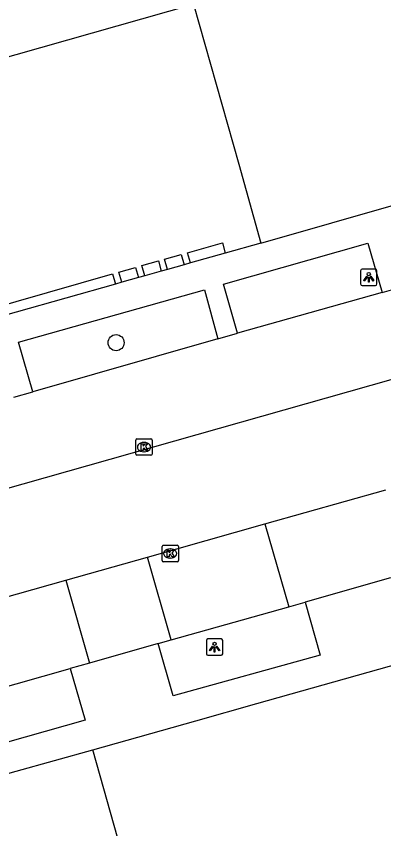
# Model space of a CAD drawing. Extents: x 159689 to 160786, y 387323 to 388339.
# Drawn here: x 160000 to 160022.41, y 388136.44 to 388185.97 of the extents above; entities that cross this region are included whole.
import ezdxf

# ---------------------------------------------------------------- set-up
doc = ezdxf.new("R2010")
doc.units = 0
for name, color, linetype in [('IMGEO_Boom', 7, 'Continuous'), ('IMGEO_Kolk', 7, 'Continuous'), ('IMGEO_Lichtpunt', 7, 'Continuous'), ('IMGEO_Pand', 7, 'Continuous'), ('IMGEO_Parkeervlak_open', 7, 'Continuous'), ('IMGEO_Rijbaan_lokaal_open', 7, 'Continuous'), ('IMGEO_Voetpad_open', 7, 'Continuous')]:
    doc.layers.add(name, color=color, linetype=linetype)

msp = doc.modelspace()

# ---------------------------------------------------------------- linework, layer by layer
at = {"layer": 'IMGEO_Boom'}
msp.add_circle((160006.089, 388166.072), 0.489, dxfattribs=at)
at = {"layer": 'IMGEO_Kolk'}
for p, q in [((160007.291, 388159.281), (160007.291, 388160.133)), ((160007.366, 388160.207), (160008.218, 388160.207)), ((160007.779, 388159.987), (160007.804, 388159.987)), ((160008.292, 388160.133), (160008.292, 388159.281)), ((160007.802, 388159.427), (160007.777, 388159.427)), ((160008.218, 388159.207), (160007.366, 388159.207)), ((160008.892, 388152.793), (160008.892, 388153.645)), ((160008.967, 388153.719), (160009.819, 388153.719)), ((160009.38, 388153.499), (160009.405, 388153.499)), ((160009.893, 388153.645), (160009.893, 388152.793)), ((160009.403, 388152.939), (160009.378, 388152.939)), ((160009.819, 388152.719), (160008.967, 388152.719))]:
    msp.add_line(p, q, dxfattribs=at)
for points in [[(160007.291, 388159.281), (160007.291, 388160.133)], [(160007.366, 388160.207), (160008.218, 388160.207)], [(160007.612, 388159.907), (160007.735, 388159.907), (160007.735, 388159.756), (160007.865, 388159.907), (160008.029, 388159.907), (160007.883, 388159.756), (160008.036, 388159.507), (160007.884, 388159.507), (160007.799, 388159.671), (160007.735, 388159.604), (160007.735, 388159.507), (160007.612, 388159.507), (160007.612, 388159.907)], [(160008.292, 388160.133), (160008.292, 388159.281)], [(160008.218, 388159.207), (160007.366, 388159.207)], [(160008.892, 388152.793), (160008.892, 388153.645)], [(160008.967, 388153.719), (160009.819, 388153.719)], [(160009.213, 388153.419), (160009.336, 388153.419), (160009.336, 388153.268), (160009.466, 388153.419), (160009.63, 388153.419), (160009.484, 388153.268), (160009.637, 388153.019), (160009.485, 388153.019), (160009.4, 388153.183), (160009.336, 388153.116), (160009.336, 388153.019), (160009.213, 388153.019), (160009.213, 388153.419)], [(160009.893, 388153.645), (160009.893, 388152.793)], [(160009.819, 388152.719), (160008.967, 388152.719)]]:
    msp.add_lwpolyline(points, dxfattribs=at)
for centre, start, end in [((160007.368, 388160.131), 91.552, 178.448), ((160007.368, 388160.131), 91.552, 178.448), ((160008.216, 388160.131), 1.552, 88.448), ((160008.216, 388160.131), 1.552, 88.448), ((160007.368, 388159.283), 181.552, 268.448), ((160007.368, 388159.283), 181.552, 268.448), ((160008.216, 388159.283), 271.552, 358.448), ((160008.216, 388159.283), 271.552, 358.448), ((160008.969, 388153.643), 91.552, 178.448), ((160008.969, 388153.643), 91.552, 178.448), ((160009.817, 388153.643), 1.552, 88.448), ((160009.817, 388153.643), 1.552, 88.448), ((160008.969, 388152.795), 181.552, 268.448), ((160008.969, 388152.795), 181.552, 268.448), ((160009.817, 388152.795), 271.552, 358.448), ((160009.817, 388152.795), 271.552, 358.448)]:
    msp.add_arc(centre, 0.0765, start, end, dxfattribs=at)
for centre, major_axis, ratio, start_param, end_param in [((160007.778, 388159.707), (-0.387, 0.002), 0.722429, 4.712389, 7.853982), ((160007.803, 388159.707), (-0.39, 0.002), 0.717154, 1.570796, 4.712389), ((160009.379, 388153.219), (-0.387, 0.002), 0.722429, 4.712389, 7.853982), ((160009.404, 388153.219), (-0.39, 0.002), 0.717154, 1.570796, 4.712389)]:
    msp.add_ellipse(centre, major_axis=major_axis, ratio=ratio, start_param=start_param, end_param=end_param, dxfattribs=at)
at = {"layer": 'IMGEO_Lichtpunt'}
for p, q in [((160021.003, 388170.456), (160021.003, 388169.649)), ((160021.003, 388170.456), (160021.003, 388169.649)), ((160021.905, 388170.551), (160021.097, 388170.551)), ((160021.905, 388170.551), (160021.097, 388170.551)), ((160021.999, 388169.649), (160021.999, 388170.456)), ((160021.999, 388169.649), (160021.999, 388170.456)), ((160021.097, 388169.555), (160021.905, 388169.555)), ((160021.097, 388169.555), (160021.905, 388169.555)), ((160012.5, 388148.01), (160011.692, 388148.01)), ((160012.5, 388148.01), (160011.692, 388148.01)), ((160011.598, 388147.915), (160011.598, 388147.108)), ((160011.598, 388147.915), (160011.598, 388147.108)), ((160012.594, 388147.108), (160012.594, 388147.915)), ((160012.594, 388147.108), (160012.594, 388147.915)), ((160011.692, 388147.014), (160012.5, 388147.014)), ((160011.692, 388147.014), (160012.5, 388147.014))]:
    msp.add_line(p, q, dxfattribs=at)
for points in [[(160021.377, 388170.12), (160021.416, 388170.092), (160021.228, 388169.83), (160021.19, 388169.857), (160021.377, 388170.12)], [(160021.479, 388170.072), (160021.526, 388170.072), (160021.526, 388169.75), (160021.479, 388169.75), (160021.479, 388170.072)], [(160021.589, 388170.092), (160021.627, 388170.119), (160021.814, 388169.857), (160021.775, 388169.829), (160021.589, 388170.092)], [(160011.972, 388147.579), (160012.011, 388147.551), (160011.823, 388147.289), (160011.785, 388147.316), (160011.972, 388147.579)], [(160012.074, 388147.531), (160012.121, 388147.531), (160012.121, 388147.209), (160012.074, 388147.209), (160012.074, 388147.531)], [(160012.184, 388147.551), (160012.222, 388147.578), (160012.409, 388147.316), (160012.37, 388147.288), (160012.184, 388147.551)]]:
    msp.add_lwpolyline(points, dxfattribs=at)
for centre in [(160021.502, 388170.254), (160012.097, 388147.713)]:
    msp.add_circle(centre, 0.0994, dxfattribs=at)
for centre, start, end in [((160021.097, 388170.456), 90, 180), ((160021.097, 388170.456), 90, 180), ((160021.905, 388170.456), 0, 90), ((160021.905, 388170.456), 0, 90), ((160021.097, 388169.649), 180, 270), ((160021.097, 388169.649), 180, 270), ((160021.905, 388169.649), 270, 0), ((160021.905, 388169.649), 270, 360), ((160011.692, 388147.915), 90, 180), ((160011.692, 388147.915), 90, 180), ((160012.5, 388147.915), 0, 90), ((160012.5, 388147.915), 0, 90), ((160011.692, 388147.108), 180, 270), ((160011.692, 388147.108), 180, 270), ((160012.5, 388147.108), 270, 0), ((160012.5, 388147.108), 270, 360)]:
    msp.add_arc(centre, 0.0946, start, end, dxfattribs=at)
at = {"layer": 'IMGEO_Pand'}
for points in [[(159985.071, 388163.725), (159983.714, 388168.538), (159980.967, 388178.278), (160000, 388183.645), (160010.821, 388186.697), (160013.568, 388176.957), (160014.925, 388172.144)], [(160010.625, 388170.932), (160010.449, 388171.558), (160012.576, 388172.158), (160012.752, 388171.532)], [(160014.925, 388172.144), (160012.752, 388171.532)], [(160009.229, 388170.538), (160009.053, 388171.164), (160010.064, 388171.449), (160010.24, 388170.823)], [(160007.834, 388170.145), (160007.658, 388170.771), (160008.668, 388171.056), (160008.844, 388170.43)], [(160010.625, 388170.932), (160010.24, 388170.823)], [(159993.917, 388166.22), (159993.755, 388166.798), (160000, 388168.586), (160005.877, 388170.268), (160006.053, 388169.642)], [(160006.438, 388169.751), (160006.262, 388170.377), (160007.273, 388170.662), (160007.449, 388170.036)], [(160009.229, 388170.538), (160008.844, 388170.43)], [(160006.438, 388169.751), (160006.053, 388169.642)], [(160007.834, 388170.145), (160007.449, 388170.036)], [(160004.68, 388141.258), (160010.96, 388143.024), (160014.677, 388144.07), (160040.396, 388151.306)], [(159985.526, 388135.869), (160000, 388139.941), (160004.68, 388141.258)], [(160009.691, 388123.443), (160004.68, 388141.258)]]:
    msp.add_lwpolyline(points, dxfattribs=at)
at = {"layer": 'IMGEO_Parkeervlak_open'}
for points in [[(160022.311, 388169.138), (160013.503, 388166.643)], [(160012.297, 388166.301), (160001.013, 388163.081)], [(160009.446, 388147.954), (160016.625, 388149.965)], [(159988.602, 388142.037), (160003.288, 388146.208)]]:
    msp.add_lwpolyline(points, dxfattribs=at)
at = {"layer": 'IMGEO_Rijbaan_lokaal_open'}
for points in [[(160040.126, 388168.708), (159987.186, 388153.709)], [(160015.168, 388155.022), (160022.544, 388157.104)], [(160008.004, 388152.999), (160015.168, 388155.022)], [(160003.029, 388151.594), (160008.004, 388152.999)], [(159978.236, 388144.583), (159979.927, 388145.072), (160003.029, 388151.594)]]:
    msp.add_lwpolyline(points, dxfattribs=at)
at = {"layer": 'IMGEO_Voetpad_open'}
for points in [[(160014.925, 388172.144), (160028.058, 388175.905)], [(160013.503, 388166.643), (160012.645, 388169.641), (160021.436, 388172.136), (160022.311, 388169.138)], [(160012.752, 388171.532), (160010.625, 388170.932)], [(160010.24, 388170.823), (160009.229, 388170.538)], [(160008.844, 388170.43), (160007.834, 388170.145)], [(160007.449, 388170.036), (160006.438, 388169.751)], [(160006.053, 388169.642), (160000, 388167.935), (159993.917, 388166.22)], [(160001.013, 388163.081), (160000.149, 388166.096), (160011.481, 388169.293), (160012.297, 388166.301)], [(160022.311, 388169.138), (160023.464, 388169.464)], [(160012.297, 388166.301), (160013.503, 388166.643)], [(159999.856, 388162.751), (160001.013, 388163.081)], [(160015.168, 388155.022), (160016.625, 388149.965)], [(160009.446, 388147.954), (160008.004, 388152.999)], [(160003.029, 388151.594), (160004.462, 388146.541)], [(160022.834, 388151.732), (160017.624, 388150.245)], [(160017.624, 388150.245), (160018.528, 388147.031), (160009.564, 388144.54), (160008.659, 388147.733)], [(160016.625, 388149.965), (160017.624, 388150.245)], [(160008.659, 388147.733), (160009.446, 388147.954)], [(160008.659, 388147.733), (160004.462, 388146.541)], [(160004.462, 388146.541), (160003.288, 388146.208)], [(160003.288, 388146.208), (160004.204, 388143.062), (159989.557, 388138.917), (159988.602, 388142.037)]]:
    msp.add_lwpolyline(points, dxfattribs=at)

doc.saveas('drawing.dxf')
